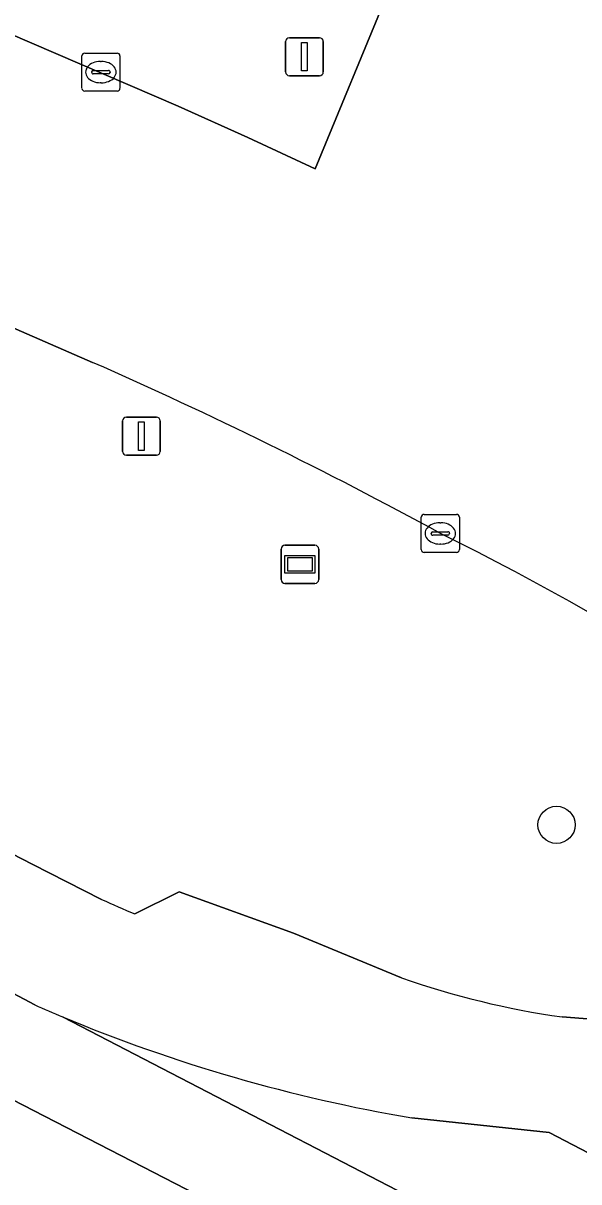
# Model space of a CAD drawing. Extents: x 159716 to 160783, y 383290 to 384031.
# Drawn here: x 160308.44 to 160323.05, y 383942.54 to 383973.01 of the extents above; entities that cross this region are included whole.
import ezdxf

# ---------------------------------------------------------------- set-up
doc = ezdxf.new("R2010")
doc.units = 0
for name, color, linetype in [('IMGEO_Berm_groen', 7, 'Continuous'), ('IMGEO_Boom', 7, 'Continuous'), ('IMGEO_Fietspad_gesloten', 7, 'Continuous'), ('IMGEO_Kolk', 7, 'Continuous'), ('IMGEO_Lichtmast', 7, 'Continuous'), ('IMGEO_Reclamebord', 7, 'Continuous'), ('IMGEO_Rijbaan_lokaal_gesloten', 7, 'Continuous')]:
    doc.layers.add(name, color=color, linetype=linetype)

msp = doc.modelspace()

# ---------------------------------------------------------------- linework, layer by layer
at = {"layer": 'IMGEO_Berm_groen'}
for points in [[(160284.136, 383983.058), (160312.514, 383970.829), (160314.344, 383970.003), (160316.121, 383969.181), (160318.038, 383973.84), (160316.272, 383974.772), (160313.597, 383976.14)], [(160310.268, 383964.089), (160302.512, 383967.472), (160301.755, 383965.717), (160303.761, 383964.852), (160303.626, 383964.54), (160301.178, 383958.867), (160299.172, 383959.732), (160301.223, 383964.485), (160284.942, 383971.487), (160285.461, 383972.616), (160277.128, 383976.21), (160275.611, 383972.921), (160271.28, 383971.519)], [(160271.065, 383970.69), (160274.099, 383968.969), (160299.757, 383955.528), (160306.043, 383952.251), (160308.679, 383950.896), (160310.503, 383949.967)], [(160308.744, 383947.191), (160304.593, 383949.39), (160296.842, 383953.383), (160282.387, 383960.887)], [(160291.922, 383953.232), (160299.843, 383948.985), (160322.166, 383937.481)], [(160311.373, 383949.584), (160312.546, 383950.162), (160315.55, 383949.08), (160318.387, 383947.904)], [(160324.912, 383938.791), (160323.376, 383939.657), (160322.084, 383940.339), (160309.479, 383946.876)], [(160322.607, 383946.874), (160326.781, 383946.546)]]:
    msp.add_lwpolyline(points, dxfattribs=at)
for centre, radius, start, end in [((160262.375, 383855.235), 118.924, 61.34248, 66.25185), ((160285.855, 383891.861), 75.585, 50.32786, 63.64633), ((160327.849, 383988.189), 41.974, 245.5907, 246.8883), ((160325.689, 383968.663), 22.006, 250.6194, 261.9479), ((160329.094, 383993.659), 50.729, 246.3498, 247.253)]:
    msp.add_arc(centre, radius, start, end, dxfattribs=at)
at = {"layer": 'IMGEO_Boom'}
msp.add_circle((160322.462, 383951.927), 0.489, dxfattribs=at)
at = {"layer": 'IMGEO_Fietspad_gesloten'}
msp.add_lwpolyline([(160322.166, 383937.481), (160299.843, 383948.985), (160291.922, 383953.232)], dxfattribs=at)
at = {"layer": 'IMGEO_Kolk'}
for p, q in [((160309.983, 383971.298), (160309.983, 383972.15)), ((160310.058, 383972.224), (160310.91, 383972.224)), ((160310.471, 383972.004), (160310.496, 383972.004)), ((160310.984, 383972.15), (160310.984, 383971.298)), ((160310.242, 383971.718), (160310.242, 383971.73)), ((160310.285, 383971.767), (160310.683, 383971.767)), ((160310.726, 383971.73), (160310.726, 383971.718)), ((160310.68, 383971.681), (160310.282, 383971.681)), ((160310.494, 383971.444), (160310.469, 383971.444)), ((160310.91, 383971.224), (160310.058, 383971.224)), ((160318.907, 383959.165), (160318.907, 383960.017)), ((160318.982, 383960.091), (160319.834, 383960.091)), ((160319.395, 383959.871), (160319.42, 383959.871)), ((160319.908, 383960.017), (160319.908, 383959.165)), ((160319.166, 383959.585), (160319.166, 383959.597)), ((160319.604, 383959.548), (160319.206, 383959.548)), ((160319.209, 383959.634), (160319.607, 383959.634)), ((160319.65, 383959.597), (160319.65, 383959.585)), ((160319.418, 383959.311), (160319.393, 383959.311)), ((160319.834, 383959.091), (160318.982, 383959.091))]:
    msp.add_line(p, q, dxfattribs=at)
for points in [[(160309.983, 383971.298), (160309.983, 383972.15)], [(160310.058, 383972.224), (160310.91, 383972.224)], [(160310.984, 383972.15), (160310.984, 383971.298)], [(160310.91, 383971.224), (160310.058, 383971.224)], [(160318.907, 383959.165), (160318.907, 383960.017)], [(160318.982, 383960.091), (160319.834, 383960.091)], [(160319.908, 383960.017), (160319.908, 383959.165)], [(160319.834, 383959.091), (160318.982, 383959.091)]]:
    msp.add_lwpolyline(points, dxfattribs=at)
for centre, radius, start, end in [((160310.06, 383972.148), 0.0765, 91.552, 178.448), ((160310.06, 383972.148), 0.0765, 91.552, 178.448), ((160310.908, 383972.148), 0.0765, 1.552, 88.448), ((160310.908, 383972.148), 0.0765, 1.552, 88.448), ((160310.282, 383971.727), 0.0403, 85.8775, 175.7526), ((160310.279, 383971.717), 0.0366, 178.938, 274.7102), ((160310.683, 383971.724), 0.043, 264.8664, 352.4533), ((160310.687, 383971.729), 0.0386, 1.7309, 96.639), ((160310.06, 383971.3), 0.0765, 181.552, 268.448), ((160310.06, 383971.3), 0.0765, 181.552, 268.448), ((160310.908, 383971.3), 0.0765, 271.552, 358.448), ((160310.908, 383971.3), 0.0765, 271.552, 358.448), ((160318.984, 383960.015), 0.0765, 91.552, 178.448), ((160318.984, 383960.015), 0.0765, 91.552, 178.448), ((160319.832, 383960.015), 0.0765, 1.552, 88.448), ((160319.832, 383960.015), 0.0765, 1.552, 88.448), ((160319.206, 383959.594), 0.0403, 85.8775, 175.7526), ((160319.203, 383959.584), 0.0366, 178.938, 274.7102), ((160319.607, 383959.591), 0.043, 264.8664, 352.4533), ((160319.611, 383959.596), 0.0386, 1.7309, 96.639), ((160318.984, 383959.167), 0.0765, 181.552, 268.448), ((160318.984, 383959.167), 0.0765, 181.552, 268.448), ((160319.832, 383959.167), 0.0765, 271.552, 358.448), ((160319.832, 383959.167), 0.0765, 271.552, 358.448)]:
    msp.add_arc(centre, radius, start, end, dxfattribs=at)
for centre, major_axis, ratio, start_param, end_param in [((160310.47, 383971.724), (-0.387, 0.002), 0.722429, 4.712389, 7.853982), ((160310.495, 383971.724), (-0.39, 0.002), 0.717154, 1.570796, 4.712389), ((160319.394, 383959.591), (-0.387, 0.002), 0.722429, 4.712389, 7.853982), ((160319.419, 383959.591), (-0.39, 0.002), 0.717154, 1.570796, 4.712389)]:
    msp.add_ellipse(centre, major_axis=major_axis, ratio=ratio, start_param=start_param, end_param=end_param, dxfattribs=at)
at = {"layer": 'IMGEO_Lichtmast'}
for p, q in [((160315.441, 383972.629), (160316.231, 383972.629)), ((160316.231, 383972.629), (160315.441, 383972.629)), ((160315.341, 383971.729), (160315.341, 383972.529)), ((160315.341, 383972.529), (160315.341, 383971.729)), ((160316.331, 383972.529), (160316.331, 383971.729)), ((160316.331, 383971.729), (160316.331, 383972.529)), ((160316.231, 383971.629), (160315.441, 383971.629)), ((160315.441, 383971.629), (160316.231, 383971.629)), ((160311.056, 383961.749), (160311.056, 383962.549)), ((160311.056, 383962.549), (160311.056, 383961.749)), ((160311.156, 383962.649), (160311.946, 383962.649)), ((160311.946, 383962.649), (160311.156, 383962.649)), ((160312.046, 383962.549), (160312.046, 383961.749)), ((160312.046, 383961.749), (160312.046, 383962.549)), ((160311.946, 383961.649), (160311.156, 383961.649)), ((160311.156, 383961.649), (160311.946, 383961.649))]:
    msp.add_line(p, q, dxfattribs=at)
for points in [[(160315.761, 383972.504), (160315.911, 383972.504), (160315.911, 383971.754), (160315.761, 383971.754), (160315.761, 383972.504)], [(160311.476, 383962.524), (160311.626, 383962.524), (160311.626, 383961.774), (160311.476, 383961.774), (160311.476, 383962.524)]]:
    msp.add_lwpolyline(points, dxfattribs=at)
for centre, start, end in [((160315.441, 383972.529), 90, 180), ((160315.441, 383972.529), 90, 180), ((160316.231, 383972.529), 0, 90), ((160316.231, 383972.529), 360, 90), ((160315.441, 383971.729), 180, 270), ((160315.441, 383971.729), 180, 270), ((160316.231, 383971.729), 270, 0), ((160316.231, 383971.729), 270, 0), ((160311.156, 383962.549), 90, 180), ((160311.156, 383962.549), 90, 180), ((160311.946, 383962.549), 0, 90), ((160311.946, 383962.549), 360, 90), ((160311.156, 383961.749), 180, 270), ((160311.156, 383961.749), 180, 270), ((160311.946, 383961.749), 270, 0), ((160311.946, 383961.749), 270, 0)]:
    msp.add_arc(centre, 0.1, start, end, dxfattribs=at)
at = {"layer": 'IMGEO_Reclamebord'}
for p, q in [((160315.322, 383959.278), (160316.112, 383959.278)), ((160316.112, 383959.278), (160315.322, 383959.278)), ((160315.222, 383958.378), (160315.222, 383959.178)), ((160315.222, 383959.178), (160315.222, 383958.378)), ((160316.212, 383959.178), (160316.212, 383958.378)), ((160316.212, 383958.378), (160316.212, 383959.178)), ((160316.112, 383958.278), (160315.322, 383958.278)), ((160315.322, 383958.278), (160316.112, 383958.278))]:
    msp.add_line(p, q, dxfattribs=at)
for points in [[(160315.323, 383959.01), (160316.111, 383959.01), (160316.111, 383958.546), (160315.323, 383958.546), (160315.323, 383959.01)], [(160315.388, 383958.945), (160315.388, 383958.611), (160316.046, 383958.611), (160316.046, 383958.945), (160315.388, 383958.945)]]:
    msp.add_lwpolyline(points, dxfattribs=at)
for centre, start, end in [((160315.322, 383959.178), 90, 180), ((160315.322, 383959.178), 90, 180), ((160316.112, 383959.178), 0, 90), ((160316.112, 383959.178), 360, 90), ((160315.322, 383958.378), 180, 270), ((160315.322, 383958.378), 180, 270), ((160316.112, 383958.378), 270, 0), ((160316.112, 383958.378), 270, 0)]:
    msp.add_arc(centre, 0.1, start, end, dxfattribs=at)
at = {"layer": 'IMGEO_Rijbaan_lokaal_gesloten'}
for points in [[(160313.597, 383976.14), (160316.272, 383974.772), (160318.038, 383973.84), (160316.121, 383969.181), (160314.344, 383970.003), (160312.514, 383970.829), (160284.136, 383983.058), (160280.954, 383980.472), (160277.978, 383978.054), (160302.512, 383967.472), (160310.268, 383964.089)], [(160310.503, 383949.967), (160308.679, 383950.896), (160306.043, 383952.251), (160299.757, 383955.528), (160274.099, 383968.969), (160271.065, 383970.69), (160266.634, 383967.442), (160272.752, 383965.091)], [(160282.387, 383960.887), (160296.842, 383953.383), (160304.593, 383949.39), (160308.744, 383947.191)], [(160318.387, 383947.904), (160315.55, 383949.08), (160312.546, 383950.162), (160311.373, 383949.584)], [(160309.479, 383946.876), (160322.084, 383940.339), (160323.376, 383939.657), (160324.912, 383938.791)], [(160326.781, 383946.546), (160322.607, 383946.874)], [(160318.655, 383944.22), (160322.264, 383943.831), (160326.621, 383941.564)], [(160326.621, 383941.564), (160322.264, 383943.831), (160318.655, 383944.22)]]:
    msp.add_lwpolyline(points, dxfattribs=at)
for centre, radius, start, end in [((160262.375, 383855.235), 118.924, 61.34248, 66.25185), ((160285.855, 383891.861), 75.585, 50.32786, 63.64633), ((160327.849, 383988.189), 41.974, 245.5907, 246.8883), ((160325.689, 383968.663), 22.006, 250.6194, 261.9479), ((160329.094, 383993.659), 50.729, 246.3498, 247.253), ((160325.662, 383985.608), 41.977, 247.3233, 260.3904), ((160325.662, 383985.608), 41.977, 247.3233, 260.3904)]:
    msp.add_arc(centre, radius, start, end, dxfattribs=at)

doc.saveas('drawing.dxf')
